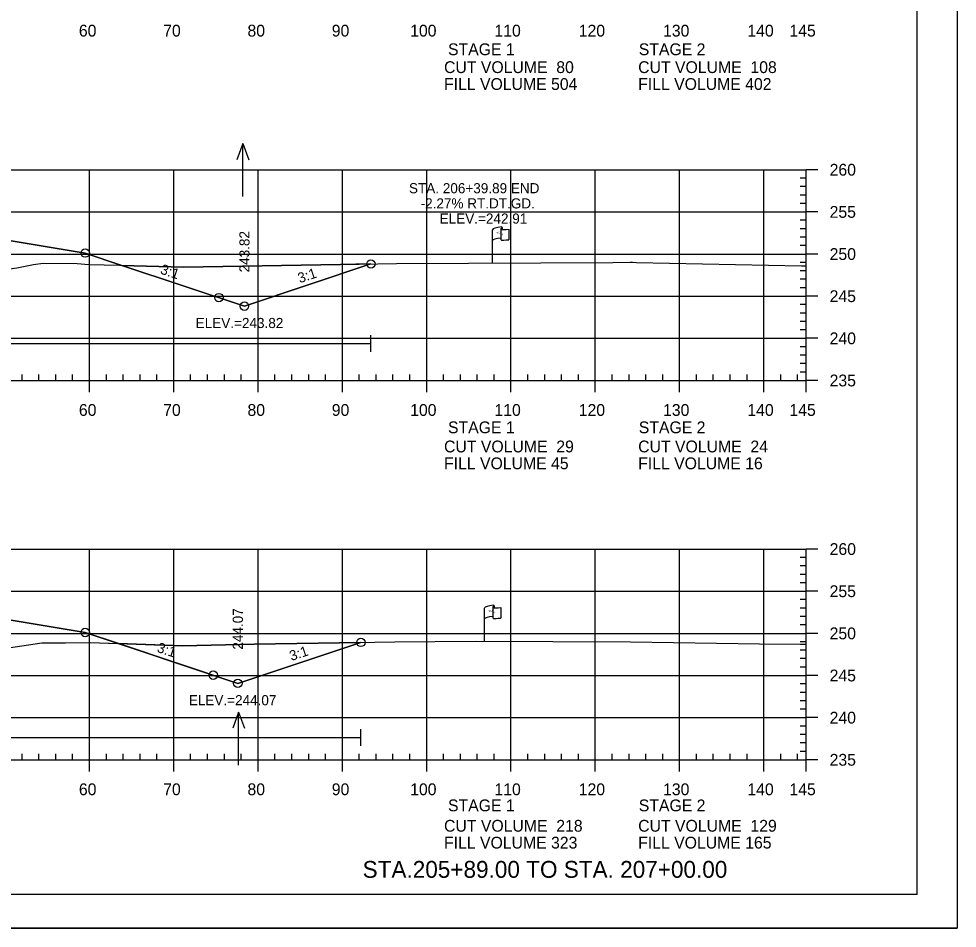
# Model space of a CAD drawing. Extents: x 1365647 to 1367999, y 387113 to 400173.
# Drawn here: x 1365945.7 to 1366057, y 390146.1 to 390254 of the extents above; entities that cross this region are included whole.
import ezdxf

# ---------------------------------------------------------------- set-up
doc = ezdxf.new("R2010")
doc.units = 0
for name, color, linetype in [('E_Existing ROW', 7, 'Continuous'), ('R_Axis', 7, 'Continuous'), ('R_Axis Annot', 7, 'Continuous'), ('R_Border', 7, 'Continuous'), ('R_Border Notes', 7, 'Continuous'), ('R_Contours', 7, 'Continuous'), ('R_Draft', 7, 'Continuous'), ('R_Exist Surface', 7, 'Continuous'), ('R_Fin Surface', 7, 'Continuous'), ('R_Fin Surface Annot', 7, 'Continuous'), ('R_Grid', 7, 'Continuous'), ('R_No Plot', 7, 'Continuous'), ('R_Proposed Const Limits', 7, 'Continuous'), ('R_Water', 7, 'Continuous'), ('R_Water Annot', 7, 'Continuous')]:
    doc.layers.add(name, color=color, linetype=linetype)

msp = doc.modelspace()

# ---------------------------------------------------------------- linework, layer by layer
at = {"layer": 'E_Existing ROW'}
for p, q in [((1366001.89, 390225.04), (1366001.89, 390228.99)), ((1366002.88, 390229.09), (1366002.88, 390229.07)), ((1366002.88, 390229.07), (1366002.88, 390227.85)), ((1366003.05, 390229.24), (1366003.05, 390229)), ((1366003.82, 390229.05), (1366003.82, 390227.81)), ((1366002.11, 390184.36), (1366002.11, 390184.12)), ((1366000.95, 390180.16), (1366000.95, 390184.11)), ((1366001.94, 390184.21), (1366001.94, 390184.2)), ((1366001.94, 390184.2), (1366001.94, 390182.97)), ((1366002.88, 390184.17), (1366002.88, 390182.93))]:
    msp.add_line(p, q, dxfattribs=at)
for centre, radius, start, end in [((1366002.96, 390229.09), 0.078, 88.6458, 274.2828), ((1366002.97, 390229.24), 0.0783, 263.0712, 93.9564), ((1366002.96, 390227.85), 0.0783, 180, 273.9564), ((1366002.02, 390184.21), 0.078, 88.6458, 274.2828), ((1366002.03, 390184.36), 0.0783, 263.0712, 93.9564), ((1366002.02, 390182.97), 0.0783, 180, 273.9564)]:
    msp.add_arc(centre, radius, start, end, dxfattribs=at)
for centre, major_axis, ratio, start_param, end_param in [((1366003.47, 390229.04), (-1.58, -0.04), 0.19887, 5.030368, 6.283185), ((1366004.18, 390229.15), (-1.23, -0.13), 0.052933, 0.159456, 1.268315), ((1366003.46, 390227.72), (-1.58, -0.04), 0.19887, 5.083035, 6.194897), ((1366004.18, 390227.91), (-1.23, -0.13), 0.052933, 0.159456, 1.268315), ((1366002.53, 390184.16), (-1.58, -0.04), 0.19887, 5.030368, 6.283185), ((1366003.24, 390184.27), (-1.23, -0.13), 0.052933, 0.159456, 1.268315), ((1366002.52, 390182.84), (-1.58, -0.04), 0.19887, 5.083035, 6.194897), ((1366003.24, 390183.03), (-1.23, -0.13), 0.052933, 0.159456, 1.268315)]:
    msp.add_ellipse(centre, major_axis=major_axis, ratio=ratio, start_param=start_param, end_param=end_param, dxfattribs=at)
at = {"layer": 'R_Axis'}
for p, q in [((1366039.09, 390211.11), (1366039.09, 390236.11)), ((1366040.49, 390236.11), (1366039.09, 390236.11)), ((1366039.09, 390235.11), (1366038.39, 390235.11)), ((1366039.09, 390234.11), (1366038.39, 390234.11)), ((1366039.09, 390233.11), (1366038.39, 390233.11)), ((1366039.09, 390232.11), (1366038.39, 390232.11)), ((1366040.49, 390231.11), (1366039.09, 390231.11)), ((1366039.09, 390230.11), (1366038.39, 390230.11)), ((1366039.09, 390229.11), (1366038.39, 390229.11)), ((1366039.09, 390228.11), (1366038.39, 390228.11)), ((1366039.09, 390227.11), (1366038.39, 390227.11)), ((1366040.49, 390226.11), (1366039.09, 390226.11)), ((1366039.09, 390225.11), (1366038.39, 390225.11)), ((1366039.09, 390224.11), (1366038.39, 390224.11)), ((1366039.09, 390223.11), (1366038.39, 390223.11)), ((1366039.09, 390222.11), (1366038.39, 390222.11)), ((1366040.49, 390221.11), (1366039.09, 390221.11)), ((1366039.09, 390220.11), (1366038.39, 390220.11)), ((1366039.09, 390219.11), (1366038.39, 390219.11)), ((1366039.09, 390218.11), (1366038.39, 390218.11)), ((1366039.09, 390217.11), (1366038.39, 390217.11)), ((1366040.49, 390216.11), (1366039.09, 390216.11)), ((1366039.09, 390215.11), (1366038.39, 390215.11)), ((1366039.09, 390214.11), (1366038.39, 390214.11)), ((1366039.09, 390213.11), (1366038.39, 390213.11)), ((1366039.09, 390212.11), (1366038.39, 390212.11)), ((1365749.09, 390211.11), (1366039.09, 390211.11)), ((1365946.09, 390211.11), (1365946.09, 390211.81)), ((1365948.09, 390211.11), (1365948.09, 390211.81)), ((1365950.09, 390211.11), (1365950.09, 390211.81)), ((1365952.09, 390211.11), (1365952.09, 390211.81)), ((1365954.09, 390209.71), (1365954.09, 390211.11)), ((1365956.09, 390211.11), (1365956.09, 390211.81)), ((1365958.09, 390211.11), (1365958.09, 390211.81)), ((1365960.09, 390211.11), (1365960.09, 390211.81)), ((1365962.09, 390211.11), (1365962.09, 390211.81)), ((1365964.09, 390209.71), (1365964.09, 390211.11)), ((1365966.09, 390211.11), (1365966.09, 390211.81)), ((1365968.09, 390211.11), (1365968.09, 390211.81)), ((1365970.09, 390211.11), (1365970.09, 390211.81)), ((1365972.09, 390211.11), (1365972.09, 390211.81)), ((1365974.09, 390209.71), (1365974.09, 390211.11)), ((1365976.09, 390211.11), (1365976.09, 390211.81)), ((1365978.09, 390211.11), (1365978.09, 390211.81)), ((1365980.09, 390211.11), (1365980.09, 390211.81)), ((1365982.09, 390211.11), (1365982.09, 390211.81)), ((1365984.09, 390209.71), (1365984.09, 390211.11)), ((1365986.09, 390211.11), (1365986.09, 390211.81)), ((1365988.09, 390211.11), (1365988.09, 390211.81)), ((1365990.09, 390211.11), (1365990.09, 390211.81)), ((1365992.09, 390211.11), (1365992.09, 390211.81)), ((1365994.09, 390209.71), (1365994.09, 390211.11)), ((1365996.09, 390211.11), (1365996.09, 390211.81)), ((1365998.09, 390211.11), (1365998.09, 390211.81)), ((1366000.09, 390211.11), (1366000.09, 390211.81)), ((1366002.09, 390211.11), (1366002.09, 390211.81)), ((1366004.09, 390209.71), (1366004.09, 390211.11)), ((1366006.09, 390211.11), (1366006.09, 390211.81)), ((1366008.09, 390211.11), (1366008.09, 390211.81)), ((1366010.09, 390211.11), (1366010.09, 390211.81)), ((1366012.09, 390211.11), (1366012.09, 390211.81)), ((1366014.09, 390209.71), (1366014.09, 390211.11)), ((1366016.09, 390211.11), (1366016.09, 390211.81)), ((1366018.09, 390211.11), (1366018.09, 390211.81)), ((1366020.09, 390211.11), (1366020.09, 390211.81)), ((1366022.09, 390211.11), (1366022.09, 390211.81)), ((1366024.09, 390209.71), (1366024.09, 390211.11)), ((1366026.09, 390211.11), (1366026.09, 390211.81)), ((1366028.09, 390211.11), (1366028.09, 390211.81)), ((1366030.09, 390211.11), (1366030.09, 390211.81)), ((1366032.09, 390211.11), (1366032.09, 390211.81)), ((1366034.09, 390209.71), (1366034.09, 390211.11)), ((1366036.09, 390211.11), (1366036.09, 390211.81)), ((1366038.09, 390211.11), (1366038.09, 390211.81)), ((1366039.09, 390209.71), (1366039.09, 390211.11)), ((1366040.49, 390211.11), (1366039.09, 390211.11)), ((1366039.09, 390166.11), (1366039.09, 390191.11)), ((1366040.49, 390191.11), (1366039.09, 390191.11)), ((1366039.09, 390190.11), (1366038.39, 390190.11)), ((1366039.09, 390189.11), (1366038.39, 390189.11)), ((1366039.09, 390188.11), (1366038.39, 390188.11)), ((1366039.09, 390187.11), (1366038.39, 390187.11)), ((1366040.49, 390186.11), (1366039.09, 390186.11)), ((1366039.09, 390185.11), (1366038.39, 390185.11)), ((1366039.09, 390184.11), (1366038.39, 390184.11)), ((1366039.09, 390183.11), (1366038.39, 390183.11)), ((1366039.09, 390182.11), (1366038.39, 390182.11)), ((1366040.49, 390181.11), (1366039.09, 390181.11)), ((1366039.09, 390180.11), (1366038.39, 390180.11)), ((1366039.09, 390179.11), (1366038.39, 390179.11)), ((1366039.09, 390178.11), (1366038.39, 390178.11)), ((1366039.09, 390177.11), (1366038.39, 390177.11)), ((1366040.49, 390176.11), (1366039.09, 390176.11)), ((1366039.09, 390175.11), (1366038.39, 390175.11)), ((1366039.09, 390174.11), (1366038.39, 390174.11)), ((1366039.09, 390173.11), (1366038.39, 390173.11)), ((1366039.09, 390172.11), (1366038.39, 390172.11)), ((1366040.49, 390171.11), (1366039.09, 390171.11)), ((1366039.09, 390170.11), (1366038.39, 390170.11)), ((1366039.09, 390169.11), (1366038.39, 390169.11)), ((1366039.09, 390168.11), (1366038.39, 390168.11)), ((1365946.09, 390166.11), (1365946.09, 390166.81)), ((1365948.09, 390166.11), (1365948.09, 390166.81)), ((1365950.09, 390166.11), (1365950.09, 390166.81)), ((1365952.09, 390166.11), (1365952.09, 390166.81)), ((1365956.09, 390166.11), (1365956.09, 390166.81)), ((1365958.09, 390166.11), (1365958.09, 390166.81)), ((1365960.09, 390166.11), (1365960.09, 390166.81)), ((1365962.09, 390166.11), (1365962.09, 390166.81)), ((1365966.09, 390166.11), (1365966.09, 390166.81)), ((1365968.09, 390166.11), (1365968.09, 390166.81)), ((1365970.09, 390166.11), (1365970.09, 390166.81)), ((1365972.09, 390166.11), (1365972.09, 390166.81)), ((1365976.09, 390166.11), (1365976.09, 390166.81)), ((1365978.09, 390166.11), (1365978.09, 390166.81)), ((1365980.09, 390166.11), (1365980.09, 390166.81)), ((1365982.09, 390166.11), (1365982.09, 390166.81)), ((1365986.09, 390166.11), (1365986.09, 390166.81)), ((1365988.09, 390166.11), (1365988.09, 390166.81)), ((1365990.09, 390166.11), (1365990.09, 390166.81)), ((1365992.09, 390166.11), (1365992.09, 390166.81)), ((1365996.09, 390166.11), (1365996.09, 390166.81)), ((1365998.09, 390166.11), (1365998.09, 390166.81)), ((1366000.09, 390166.11), (1366000.09, 390166.81)), ((1366002.09, 390166.11), (1366002.09, 390166.81)), ((1366006.09, 390166.11), (1366006.09, 390166.81)), ((1366008.09, 390166.11), (1366008.09, 390166.81)), ((1366010.09, 390166.11), (1366010.09, 390166.81)), ((1366012.09, 390166.11), (1366012.09, 390166.81)), ((1366016.09, 390166.11), (1366016.09, 390166.81)), ((1366018.09, 390166.11), (1366018.09, 390166.81)), ((1366020.09, 390166.11), (1366020.09, 390166.81)), ((1366022.09, 390166.11), (1366022.09, 390166.81)), ((1366026.09, 390166.11), (1366026.09, 390166.81)), ((1366028.09, 390166.11), (1366028.09, 390166.81)), ((1366030.09, 390166.11), (1366030.09, 390166.81)), ((1366032.09, 390166.11), (1366032.09, 390166.81)), ((1366036.09, 390166.11), (1366036.09, 390166.81)), ((1366038.09, 390166.11), (1366038.09, 390166.81)), ((1366039.09, 390167.11), (1366038.39, 390167.11)), ((1365749.09, 390166.11), (1366039.09, 390166.11)), ((1365954.09, 390164.71), (1365954.09, 390166.11)), ((1365964.09, 390164.71), (1365964.09, 390166.11)), ((1365974.09, 390164.71), (1365974.09, 390166.11)), ((1365984.09, 390164.71), (1365984.09, 390166.11)), ((1365994.09, 390164.71), (1365994.09, 390166.11)), ((1366004.09, 390164.71), (1366004.09, 390166.11)), ((1366014.09, 390164.71), (1366014.09, 390166.11)), ((1366024.09, 390164.71), (1366024.09, 390166.11)), ((1366034.09, 390164.71), (1366034.09, 390166.11)), ((1366039.09, 390164.71), (1366039.09, 390166.11)), ((1366040.49, 390166.11), (1366039.09, 390166.11))]:
    msp.add_line(p, q, dxfattribs=at)
at = {"layer": 'R_Border'}
for q in [(1366052.27, 390355.57), (1365736.09, 390150.11)]:
    msp.add_line((1366052.27, 390150.11), q, dxfattribs=at)
at = {"layer": 'R_Contours'}
for p, q in [((1365957.94, 390224.77), (1365972.47, 390219.93)), ((1365972.47, 390219.93), (1365987.48, 390224.93)), ((1365957.53, 390179.9), (1365971.69, 390175.18)), ((1365971.69, 390175.18), (1365986.29, 390180.04))]:
    msp.add_line(p, q, dxfattribs=at)
for points in [[(1365913.78, 390228.9), (1365914.86, 390228.54), (1365915.42, 390228.38), (1365916.26, 390228.15), (1365921.57, 390226.68), (1365923.6, 390226.16), (1365927.89, 390225.13), (1365930.86, 390224.93), (1365933.38, 390224.76), (1365940.66, 390224.52), (1365941.08, 390224.5), (1365941.14, 390224.5), (1365943.84, 390224.22), (1365945.46, 390224.49), (1365947.44, 390224.88), (1365948.61, 390225.01), (1365952.62, 390224.97), (1365954.02, 390224.88), (1365957.64, 390224.78), (1365957.94, 390224.77), (1365953.59, 390226.22), (1365940.72, 390228.36), (1365925.59, 390228.67)], [(1365957.94, 390224.77), (1365965.25, 390224.54), (1365983.86, 390224.88), (1365987.48, 390224.93), (1365972.47, 390219.93)], [(1365913.74, 390183.89), (1365914.01, 390183.81), (1365915.86, 390183.31), (1365921.44, 390181.79), (1365921.46, 390181.78), (1365921.56, 390181.76), (1365928.66, 390179.89), (1365930.37, 390179.89), (1365934.34, 390179.66), (1365941.68, 390179.32), (1365941.84, 390179.32), (1365943.54, 390179.29), (1365944.48, 390179.38), (1365948.45, 390180), (1365951.25, 390180), (1365954.15, 390180.01), (1365957.53, 390179.9), (1365953.59, 390181.21), (1365940.72, 390183.36), (1365925.59, 390183.66)], [(1365957.53, 390179.9), (1365962.91, 390179.72), (1365965.14, 390179.64), (1365973.61, 390179.81), (1365986.29, 390180.04), (1365971.69, 390175.18)]]:
    msp.add_lwpolyline(points, close=True, dxfattribs=at)
for points in [[(1365987.48, 390224.93), (1365983.86, 390224.88), (1365965.25, 390224.54), (1365957.94, 390224.77)], [(1365987.48, 390224.93), (1365987.48, 390224.93)], [(1365986.29, 390180.04), (1365973.61, 390179.81), (1365965.14, 390179.64), (1365962.91, 390179.72), (1365957.53, 390179.9)]]:
    msp.add_lwpolyline(points, dxfattribs=at)
at = {"layer": 'R_Exist Surface'}
for points in [[(1365945.46, 390224.49), (1365947.44, 390224.88), (1365948.61, 390225.01), (1365952.62, 390224.97), (1365954.02, 390224.88), (1365957.64, 390224.78), (1365965.25, 390224.54), (1365983.86, 390224.88), (1365990.49, 390224.98), (1366016.18, 390225.12), (1366018.23, 390225.13), (1366018.52, 390225.13), (1366018.98, 390225.12), (1366038.56, 390224.71), (1366039.09, 390224.72)], [(1365944.48, 390179.38), (1365948.45, 390180), (1365951.25, 390180), (1365954.15, 390180.01), (1365962.91, 390179.72), (1365965.14, 390179.64), (1365973.61, 390179.81), (1365990.32, 390180.12), (1365999.85, 390180.17), (1366018.26, 390180.11), (1366033.56, 390179.86), (1366038.45, 390179.82), (1366039.09, 390179.82)]]:
    msp.add_lwpolyline(points, dxfattribs=at)
at = {"layer": 'R_Fin Surface'}
for points in [[(1365808.82, 390225.64), (1365820.84, 390221.63), (1365834.59, 390226.22), (1365847.47, 390228.36), (1365856.59, 390229.89), (1365862.59, 390230.13), (1365864.59, 390230.17), (1365894.09, 390230.76), (1365923.59, 390230.17), (1365925.59, 390230.13), (1365931.59, 390229.89), (1365940.72, 390228.36), (1365953.59, 390226.22), (1365972.47, 390219.93), (1365987.48, 390224.93)], [(1365831.49, 390225.19), (1365834.59, 390226.22), (1365852.3, 390229.17), (1365856.59, 390229.89), (1365862.59, 390230.13), (1365864.59, 390230.17), (1365894.09, 390230.76), (1365923.59, 390230.17), (1365925.59, 390230.13), (1365931.59, 390229.89), (1365935.89, 390229.17), (1365953.59, 390226.22), (1365957.94, 390224.77)], [(1365810.01, 390180.78), (1365821.65, 390176.9), (1365834.59, 390181.21), (1365847.47, 390183.36), (1365856.59, 390184.88), (1365862.59, 390185.12), (1365864.59, 390185.16), (1365894.09, 390185.75), (1365923.59, 390185.16), (1365925.59, 390185.12), (1365931.59, 390184.88), (1365940.72, 390183.36), (1365953.59, 390181.21), (1365971.69, 390175.18), (1365986.29, 390180.04)]]:
    msp.add_lwpolyline(points, dxfattribs=at)
at = {"layer": 'R_Grid'}
for p, q in [((1365749.09, 390236.11), (1366039.09, 390236.11)), ((1365954.09, 390211.11), (1365954.09, 390236.11)), ((1365964.09, 390211.11), (1365964.09, 390236.11)), ((1365974.09, 390211.11), (1365974.09, 390236.11)), ((1365984.09, 390211.11), (1365984.09, 390236.11)), ((1365994.09, 390211.11), (1365994.09, 390236.11)), ((1366004.09, 390211.11), (1366004.09, 390236.11)), ((1366014.09, 390211.11), (1366014.09, 390236.11)), ((1366024.09, 390211.11), (1366024.09, 390236.11)), ((1366034.09, 390211.11), (1366034.09, 390236.11)), ((1366039.09, 390211.11), (1366039.09, 390236.11)), ((1365749.09, 390231.11), (1366039.09, 390231.11)), ((1365749.09, 390226.11), (1366039.09, 390226.11)), ((1365749.09, 390221.11), (1366039.09, 390221.11)), ((1365749.09, 390216.11), (1366039.09, 390216.11)), ((1365749.09, 390211.11), (1366039.09, 390211.11)), ((1365749.09, 390191.11), (1366039.09, 390191.11)), ((1365954.09, 390166.11), (1365954.09, 390191.11)), ((1365964.09, 390166.11), (1365964.09, 390191.11)), ((1365974.09, 390166.11), (1365974.09, 390191.11)), ((1365984.09, 390166.11), (1365984.09, 390191.11)), ((1365994.09, 390166.11), (1365994.09, 390191.11)), ((1366004.09, 390166.11), (1366004.09, 390191.11)), ((1366014.09, 390166.11), (1366014.09, 390191.11)), ((1366024.09, 390166.11), (1366024.09, 390191.11)), ((1366034.09, 390166.11), (1366034.09, 390191.11)), ((1366039.09, 390166.11), (1366039.09, 390191.11)), ((1365749.09, 390186.11), (1366039.09, 390186.11)), ((1365749.09, 390181.11), (1366039.09, 390181.11)), ((1365749.09, 390176.11), (1366039.09, 390176.11)), ((1365749.09, 390171.11), (1366039.09, 390171.11)), ((1365749.09, 390166.11), (1366039.09, 390166.11))]:
    msp.add_line(p, q, dxfattribs=at)
at = {"layer": 'R_No Plot'}
msp.add_line((1365723.69, 390146.13), (1366057.03, 390146.13), dxfattribs=at)
msp.add_lwpolyline([(1365723.69, 390359.47), (1366057.03, 390359.47), (1366057.03, 390146.13), (1365723.69, 390146.13)], close=True, dxfattribs=at)
for centre in [(1365953.59, 390226.22), (1365953.59, 390226.22), (1365953.59, 390226.22), (1365953.59, 390226.22), (1365953.59, 390226.22), (1365987.48, 390224.93), (1365987.48, 390224.93), (1365969.44, 390220.94), (1365969.44, 390220.94), (1365969.44, 390220.94), (1365972.47, 390219.93), (1365972.47, 390219.93), (1365953.59, 390181.21), (1365953.59, 390181.21), (1365953.59, 390181.21), (1365953.59, 390181.21), (1365953.59, 390181.21), (1365986.29, 390180.04), (1365986.29, 390180.04), (1365968.77, 390176.15), (1365968.77, 390176.15), (1365968.77, 390176.15), (1365971.69, 390175.18), (1365971.69, 390175.18)]:
    msp.add_circle(centre, 0.5, dxfattribs=at)
at = {"layer": 'R_Proposed Const Limits'}
for points in [[(1365972.47, 390219.93), (1365987.48, 390224.93)], [(1365971.69, 390175.18), (1365986.29, 390180.04)]]:
    msp.add_lwpolyline(points, dxfattribs=at)
at = {"layer": 'R_Water'}
for p, q in [((1365881.89, 390215.5), (1365987.48, 390215.5)), ((1365987.48, 390214.5), (1365987.48, 390216.5)), ((1365881.89, 390168.76), (1365986.29, 390168.76)), ((1365986.29, 390167.76), (1365986.29, 390169.76))]:
    msp.add_line(p, q, dxfattribs=at)
at = {"layer": 'R_Water Annot'}
for p, q in [((1365972.28, 390239.21), (1365971.58, 390237.28)), ((1365972.28, 390232.92), (1365972.28, 390239.21)), ((1365972.28, 390239.21), (1365972.98, 390237.28)), ((1365971.78, 390171.77), (1365971.08, 390169.85)), ((1365971.78, 390165.49), (1365971.78, 390171.77)), ((1365971.78, 390171.77), (1365972.48, 390169.85))]:
    msp.add_line(p, q, dxfattribs=at)

# ---------------------------------------------------------------- texts
at = {"layer": 'E_Existing ROW'}
for s, height, rotation, p in [('DWB 11-9-07', 0.001, 90, (1366003.05, 390229)), ('R ', 0.2, 9.9884, (1366002.41, 390228.5)), (' O', 0.2, 9.9884, (1366002.55, 390228.54)), ('W', 0.2, 351.1788, (1366002.88, 390228.37)), ('DWB 11-9-07', 0.001, 5.0717, (1366003.81, 390227.81)), ('DWB 11-9-07', 0.001, 90, (1366001.89, 390225.04)), ('R ', 0.2, 9.9884, (1366001.47, 390183.62)), (' O', 0.2, 9.9884, (1366001.61, 390183.66)), ('W', 0.2, 351.1788, (1366001.94, 390183.49)), ('DWB 11-9-07', 0.001, 90, (1366002.11, 390184.12)), ('DWB 11-9-07', 0.001, 5.0717, (1366002.87, 390182.93)), ('DWB 11-9-07', 0.001, 90, (1366000.95, 390180.16))]:
    msp.add_text(s, height=height, rotation=rotation, dxfattribs=at).set_placement(p)
at = {"layer": 'R_Axis Annot'}
for s, p in [('60', (1365952.83, 390251.91)), ('70', (1365962.83, 390251.91)), ('80', (1365972.83, 390251.91)), ('90', (1365982.83, 390251.91)), ('100', (1365992.13, 390251.91)), ('110', (1366002.13, 390251.91)), ('120', (1366012.13, 390251.91)), ('130', (1366022.13, 390251.91)), ('140', (1366032.13, 390251.91)), ('145', (1366037.12, 390251.91)), ('STAGE 1', (1365996.62, 390249.7)), ('STAGE 2', (1366019.25, 390249.7)), ('CUT VOLUME  80', (1365996.15, 390247.58)), ('CUT VOLUME  108', (1366019.18, 390247.58)), ('FILL VOLUME 504', (1365996.15, 390245.58)), ('FILL VOLUME 402', (1366019.18, 390245.58)), ('260', (1366041.89, 390235.41)), ('255', (1366041.89, 390230.41)), ('250', (1366041.89, 390225.41)), ('245', (1366041.89, 390220.41)), ('240', (1366041.89, 390215.41)), ('235', (1366041.89, 390210.41)), ('60', (1365952.83, 390206.91)), ('70', (1365962.83, 390206.91)), ('80', (1365972.83, 390206.91)), ('90', (1365982.83, 390206.91)), ('100', (1365992.13, 390206.91)), ('110', (1366002.13, 390206.91)), ('120', (1366012.13, 390206.91)), ('130', (1366022.13, 390206.91)), ('140', (1366032.13, 390206.91)), ('145', (1366037.12, 390206.91)), ('STAGE 1', (1365996.62, 390204.85)), ('STAGE 2', (1366019.25, 390204.85)), ('CUT VOLUME  29', (1365996.15, 390202.58)), ('CUT VOLUME  24', (1366019.18, 390202.58)), ('FILL VOLUME 45', (1365996.15, 390200.58)), ('FILL VOLUME 16', (1366019.18, 390200.58)), ('260', (1366041.89, 390190.41)), ('255', (1366041.89, 390185.41)), ('250', (1366041.89, 390180.41)), ('245', (1366041.89, 390175.41)), ('240', (1366041.89, 390170.41)), ('235', (1366041.89, 390165.41)), ('60', (1365952.83, 390161.91)), ('70', (1365962.83, 390161.91)), ('80', (1365972.83, 390161.91)), ('90', (1365982.83, 390161.91)), ('100', (1365992.13, 390161.91)), ('110', (1366002.13, 390161.91)), ('120', (1366012.13, 390161.91)), ('130', (1366022.13, 390161.91)), ('140', (1366032.13, 390161.91)), ('145', (1366037.12, 390161.91)), ('STAGE 1', (1365996.62, 390160)), ('STAGE 2', (1366019.25, 390160)), ('CUT VOLUME  218', (1365996.15, 390157.58)), ('CUT VOLUME  129', (1366019.18, 390157.58)), ('FILL VOLUME 323', (1365996.15, 390155.58)), ('FILL VOLUME 165', (1366019.18, 390155.58))]:
    msp.add_text(s, height=1.4, dxfattribs=at).set_placement(p)
at = {"layer": 'R_Border Notes'}
for s, p in [('ELEV.=243.82', (1365966.69, 390217.33)), ('ELEV.=244.07', (1365965.87, 390172.58))]:
    msp.add_text(s, height=1.2, dxfattribs=at).set_placement(p)
at = {"layer": 'R_Draft'}
msp.add_text('STA.205+89.00 TO STA. 207+00.00', height=2, dxfattribs=at).set_placement((1365986.49, 390152.11))
at = {"layer": 'R_Fin Surface Annot'}
for s, rotation, p in [('243.82', 90, (1365973.07, 390223.93)), ('3:1', 341.5651, (1365962.4, 390223.81)), ('3:1', 18.4349, (1365979.03, 390222.64)), ('244.07', 90, (1365972.29, 390179.18)), ('3:1', 341.5651, (1365962.01, 390178.93)), ('3:1', 18.4349, (1365978.04, 390177.82))]:
    msp.add_text(s, height=1.2, rotation=rotation, dxfattribs=at).set_placement(p)
at = {"layer": 'R_Water'}
for s, p in [('STA. 206+39.89 END', (1365991.99, 390233.32)), ('-2.27% RT.DT.GD.', (1365993.37, 390231.52)), ('ELEV.=242.91', (1365995.63, 390229.72))]:
    msp.add_text(s, height=1.2, dxfattribs=at).set_placement(p)

doc.saveas('drawing.dxf')
